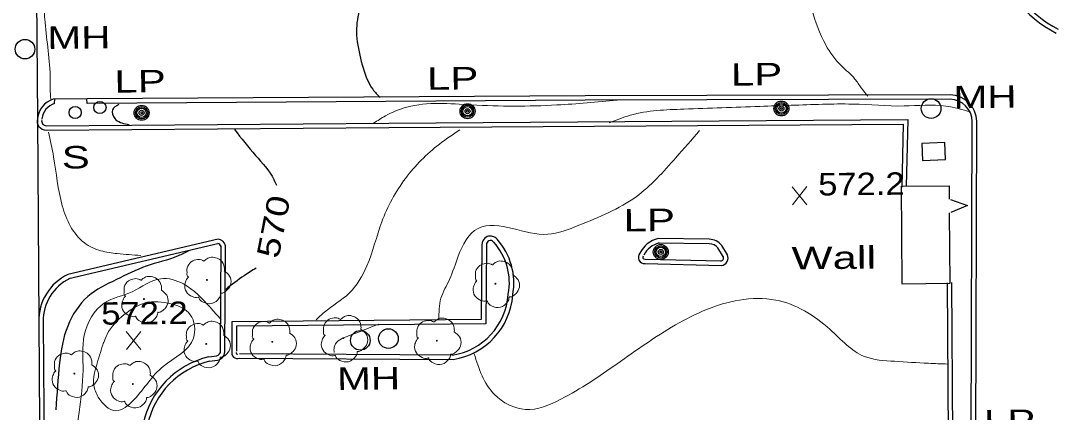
# Model space of a CAD drawing. Extents: x 2361708 to 2370558, y 6977955 to 6991887.
# Drawn here: x 2368737.1 to 2368958.5, y 6989606.6 to 6989690.4 of the extents above; entities that cross this region are included whole.
import ezdxf
from ezdxf.enums import TextEntityAlignment as Align

# ---------------------------------------------------------------- set-up
doc = ezdxf.new("R2010")
doc.units = 0
doc.header["$LTSCALE"] = 1.9
for name, color, linetype, lineweight in [('18', 7, 'Continuous', 25), ('2', 7, 'Continuous', 25), ('20', 7, 'Continuous', 25), ('21', 7, 'Continuous', 25), ('23', 7, 'Continuous', 25), ('29', 7, 'Continuous', 13), ('31', 7, 'Continuous', 13), ('35', 7, 'Continuous', 13)]:
    doc.layers.add(name, color=color, linetype=linetype, lineweight=lineweight)

msp = doc.modelspace()

# ---------------------------------------------------------------- linework, layer by layer
at = {"layer": '18'}
msp.add_line((2368935.609, 6989655.057), (2368935.636, 6989652.217), dxfattribs=at)
for points in [[(2368925.618, 6989634.121), (2368925.419, 6989654.96), (2368935.609, 6989655.057)], [(2368935.937, 6989652.13), (2368939.579, 6989650.845), (2368935.963, 6989649.36)], [(2368935.664, 6989649.277), (2368935.809, 6989634.108), (2368925.509, 6989634.01)]]:
    msp.add_lwpolyline(points, dxfattribs=at)
at = {"layer": '2'}
for p, q in [((2368740.456, 6989698.512), (2368740.683, 6989669.452)), ((2368751.283, 6989673.643), (2368744.043, 6989673.614)), ((2368744.332, 6989672.697), (2368744.373, 6989673.658)), ((2368751.292, 6989672.683), (2368751.273, 6989673.643)), ((2368740.683, 6989669.452), (2368740.947, 6989625.943)), ((2368940.079, 6989514.272), (2368940.578, 6989668.855)), ((2368941.039, 6989514.272), (2368941.538, 6989668.854)), ((2368779.3, 6989643.639), (2368747.171, 6989636.072)), ((2368779.519, 6989642.701), (2368747.39, 6989635.134)), ((2368779.827, 6989619.862), (2368779.934, 6989642.215)), ((2368780.787, 6989619.862), (2368780.894, 6989642.214)), ((2368884.315, 6989642.658), (2368873.383, 6989642.784)), ((2368884.326, 6989643.618), (2368873.394, 6989643.744)), ((2368887.412, 6989639.788), (2368886.203, 6989641.776)), ((2368888.237, 6989640.286), (2368887.028, 6989642.274)), ((2368870.624, 6989638.398), (2368886.939, 6989638.003)), ((2368870.646, 6989639.358), (2368886.96, 6989638.963)), ((2368935.187, 6989634.312), (2368935.999, 6989514.274)), ((2368936.147, 6989634.321), (2368936.959, 6989514.283)), ((2368777.33, 6989618.429), (2368779.028, 6989618.675)), ((2368777.469, 6989617.48), (2368779.167, 6989617.726)), ((2368783.903, 6989618.181), (2368829.578, 6989617.876)), ((2368783.914, 6989619.141), (2368829.589, 6989618.836))]:
    msp.add_line(p, q, dxfattribs=at)
for points in [[(2368935.874, 6989674.53), (2368857.822, 6989674.337), (2368751.283, 6989673.643)], [(2368935.873, 6989673.57), (2368857.831, 6989673.377), (2368751.292, 6989672.683)], [(2368742.538, 6989667.91), (2368815.806, 6989668.467), (2368926.814, 6989669.224), (2368926.45, 6989654.87)], [(2368742.547, 6989666.95), (2368815.815, 6989667.507), (2368925.833, 6989668.255), (2368925.491, 6989654.781)], [(2368835.735, 6989642.336), (2368835.586, 6989626.443), (2368782.269, 6989625.966), (2368782.278, 6989619.676)], [(2368836.696, 6989642.325), (2368836.536, 6989625.493), (2368783.228, 6989625.015), (2368783.238, 6989619.675)], [(2368740.947, 6989625.943), (2368741.505, 6989550.554), (2368742.082, 6989475.136)], [(2368741.907, 6989625.952), (2368742.465, 6989550.563), (2368743.042, 6989475.146)]]:
    msp.add_lwpolyline(points, dxfattribs=at)
for centre, radius, start, end in [((2368970.225, 6989710.814), 25.854, 193.70238, 243.15203), ((2368970.225, 6989710.814), 24.894, 193.70238, 243.15203), ((2368745.515, 6989668.988), 4.855, 107.64885, 174.51294), ((2368935.732, 6989668.725), 4.848, 1.27821, 88.59891), ((2368935.732, 6989668.725), 5.808, 1.27821, 88.59891), ((2368745.515, 6989668.988), 3.895, 107.64885, 174.51294), ((2368742.611, 6989668.945), 1.994, 165.26935, 268.15182), ((2368742.611, 6989668.945), 1.034, 165.26935, 268.15182), ((2368837.547, 6989642.481), 1.817, 38.2729, 184.58515), ((2368779.157, 6989641.872), 0.81, 11.12099, 85.37952), ((2368779.157, 6989641.872), 1.77, 11.12099, 85.37952), ((2368837.547, 6989642.481), 0.857, 38.2729, 184.58515), ((2368828.556, 6989634.256), 13.039, 349.42982, 41.91072), ((2368828.556, 6989634.256), 13.999, 349.42982, 41.91072), ((2368874.697, 6989638.165), 5.73, 103.14357, 154.76811), ((2368874.697, 6989638.165), 4.77, 103.14357, 154.76811), ((2368884.298, 6989640.171), 2.486, 37.60332, 89.54416), ((2368884.298, 6989640.171), 3.446, 37.60332, 89.54416), ((2368870.482, 6989639.711), 1.319, 137.21743, 276.20714), ((2368870.482, 6989639.711), 0.359, 137.21743, 276.20714), ((2368886.73, 6989639.633), 0.683, 277.31938, 23.40199), ((2368886.73, 6989639.633), 1.643, 277.31938, 23.40199), ((2368752.018, 6989626.118), 11.072, 115.96261, 180.90735), ((2368752.018, 6989626.118), 10.112, 115.96261, 180.90735), ((2368827.245, 6989632.809), 14.154, 278.88052, 355.74731), ((2368827.245, 6989632.809), 15.114, 278.88052, 355.74731), ((2368778.802, 6989619.683), 1.031, 280.55624, 5.13534), ((2368778.802, 6989619.683), 1.991, 280.55624, 5.13534), ((2368783.42, 6989619.287), 1.206, 161.19323, 293.59339), ((2368781.554, 6989600.283), 18.635, 103.36304, 168.57904), ((2368781.554, 6989600.283), 17.675, 103.36304, 168.57904), ((2368783.42, 6989619.287), 0.246, 161.19323, 293.59339)]:
    msp.add_arc(centre, radius, start, end, dxfattribs=at)
at = {"layer": '20'}
for centre, radius in [((2368738.021, 6989684.298), 2.1), ((2368899.76, 6989671.597), 1.6), ((2368899.76, 6989671.597), 1.3), ((2368931.782, 6989671.591), 2.1), ((2368762.962, 6989670.674), 1.6), ((2368762.962, 6989670.674), 1.3), ((2368762.962, 6989670.674), 1), ((2368762.962, 6989670.674), 0.539), ((2368762.962, 6989670.674), 0.192), ((2368832.652, 6989671.018), 1.6), ((2368832.652, 6989671.018), 1.3), ((2368832.652, 6989671.018), 1), ((2368832.652, 6989671.018), 0.539), ((2368832.652, 6989671.018), 0.192), ((2368899.76, 6989671.597), 1), ((2368899.76, 6989671.597), 0.539), ((2368899.76, 6989671.597), 0.192), ((2368873.981, 6989640.89), 1.6), ((2368873.981, 6989640.89), 1.3), ((2368873.981, 6989640.89), 1), ((2368873.981, 6989640.89), 0.539), ((2368873.981, 6989640.89), 0.192), ((2368809.728, 6989621.967), 2.1), ((2368815.735, 6989622.344), 2.1)]:
    msp.add_circle(centre, radius, dxfattribs=at)
at = {"layer": '21'}
for centre in [(2368754.041, 6989671.81), (2368748.731, 6989670.759)]:
    msp.add_circle(centre, 1.3, dxfattribs=at)
at = {"layer": '23'}
msp.add_lwpolyline([(2368929.927, 6989660.483), (2368934.836, 6989660.65), (2368934.711, 6989664.299), (2368929.802, 6989664.132)], close=True, dxfattribs=at)
at = {"layer": '29'}
for centre in [(2368776.923, 6989634.916), (2368838.604, 6989634.103), (2368763.461, 6989630.817), (2368806.133, 6989622.443), (2368826.09, 6989621.883), (2368776.784, 6989621.204), (2368790.9, 6989621.648), (2368748.573, 6989614.865), (2368761.085, 6989612.604)]:
    msp.add_circle(centre, 0.1, dxfattribs=at)
for points in [[(2368772.957, 6989635.488), (2368772.977, 6989635.498), (2368772.897, 6989635.567), (2368772.661, 6989636.195), (2368772.699, 6989637.475), (2368773.586, 6989638.774), (2368774.891, 6989639.256), (2368776.014, 6989639.067), (2368776.245, 6989638.94), (2368776.315, 6989638.94), (2368776.364, 6989638.981), (2368776.712, 6989639.274), (2368777.577, 6989639.722), (2368778.788, 6989639.653), (2368779.904, 6989639.065), (2368780.637, 6989637.641), (2368780.646, 6989636.781)], [(2368834.638, 6989634.675), (2368834.658, 6989634.685), (2368834.578, 6989634.754), (2368834.342, 6989635.382), (2368834.379, 6989636.663), (2368835.267, 6989637.961), (2368836.572, 6989638.443), (2368837.694, 6989638.254), (2368837.926, 6989638.126), (2368837.996, 6989638.127), (2368838.045, 6989638.167), (2368838.392, 6989638.461), (2368839.258, 6989638.909), (2368840.469, 6989638.841), (2368841.585, 6989638.251), (2368842.318, 6989636.828), (2368842.326, 6989635.968)], [(2368759.496, 6989631.39), (2368759.516, 6989631.4), (2368759.435, 6989631.469), (2368759.199, 6989632.097), (2368759.237, 6989633.377), (2368760.124, 6989634.676), (2368761.43, 6989635.158), (2368762.552, 6989634.969), (2368762.783, 6989634.841), (2368762.853, 6989634.841), (2368762.903, 6989634.882), (2368763.25, 6989635.175), (2368764.116, 6989635.624), (2368765.326, 6989635.555), (2368766.442, 6989634.966), (2368767.175, 6989633.543), (2368767.184, 6989632.683)], [(2368780.635, 6989636.801), (2368781.775, 6989635.742), (2368782.06, 6989634.155), (2368781.353, 6989632.828), (2368780.698, 6989632.282), (2368780.03, 6989632.065), (2368779.88, 6989632.054), (2368779.861, 6989631.944), (2368779.54, 6989631.04), (2368778.001, 6989629.876), (2368776.109, 6989630.157), (2368775.209, 6989631.099), (2368775.138, 6989631.228), (2368775.018, 6989631.207), (2368773.807, 6989631.326), (2368772.538, 6989632.324), (2368772.192, 6989633.961), (2368772.562, 6989634.984), (2368772.888, 6989635.427), (2368772.958, 6989635.478)], [(2368842.316, 6989635.988), (2368843.456, 6989634.929), (2368843.741, 6989633.342), (2368843.034, 6989632.015), (2368842.379, 6989631.469), (2368841.711, 6989631.252), (2368841.561, 6989631.24), (2368841.542, 6989631.13), (2368841.221, 6989630.227), (2368839.682, 6989629.063), (2368837.789, 6989629.345), (2368836.89, 6989630.286), (2368836.819, 6989630.416), (2368836.699, 6989630.394), (2368835.488, 6989630.513), (2368834.218, 6989631.511), (2368833.873, 6989633.148), (2368834.243, 6989634.171), (2368834.569, 6989634.614), (2368834.639, 6989634.665)], [(2368767.174, 6989632.703), (2368768.314, 6989631.644), (2368768.599, 6989630.056), (2368767.892, 6989628.729), (2368767.236, 6989628.183), (2368766.569, 6989627.966), (2368766.419, 6989627.955), (2368766.4, 6989627.845), (2368766.078, 6989626.942), (2368764.54, 6989625.777), (2368762.647, 6989626.059), (2368761.748, 6989627.001), (2368761.676, 6989627.13), (2368761.557, 6989627.109), (2368760.345, 6989627.228), (2368759.076, 6989628.225), (2368758.73, 6989629.862), (2368759.101, 6989630.886), (2368759.426, 6989631.329), (2368759.496, 6989631.38)], [(2368786.934, 6989622.22), (2368786.954, 6989622.231), (2368786.874, 6989622.3), (2368786.638, 6989622.927), (2368786.675, 6989624.208), (2368787.563, 6989625.506), (2368788.869, 6989625.989), (2368789.99, 6989625.8), (2368790.222, 6989625.672), (2368790.292, 6989625.672), (2368790.341, 6989625.713), (2368790.689, 6989626.006), (2368791.554, 6989626.455), (2368792.765, 6989626.386), (2368793.88, 6989625.797), (2368794.614, 6989624.374), (2368794.623, 6989623.514)], [(2368802.168, 6989623.015), (2368802.188, 6989623.026), (2368802.107, 6989623.095), (2368801.871, 6989623.722), (2368801.909, 6989625.003), (2368802.796, 6989626.301), (2368804.102, 6989626.784), (2368805.224, 6989626.595), (2368805.455, 6989626.467), (2368805.525, 6989626.467), (2368805.575, 6989626.508), (2368805.922, 6989626.801), (2368806.788, 6989627.25), (2368807.998, 6989627.181), (2368809.114, 6989626.591), (2368809.848, 6989625.169), (2368809.856, 6989624.309)], [(2368822.124, 6989622.455), (2368822.144, 6989622.465), (2368822.063, 6989622.535), (2368821.827, 6989623.162), (2368821.865, 6989624.443), (2368822.753, 6989625.741), (2368824.058, 6989626.224), (2368825.18, 6989626.034), (2368825.411, 6989625.907), (2368825.481, 6989625.907), (2368825.531, 6989625.948), (2368825.878, 6989626.241), (2368826.744, 6989626.69), (2368827.955, 6989626.621), (2368829.07, 6989626.031), (2368829.804, 6989624.609), (2368829.812, 6989623.748)], [(2368772.818, 6989621.776), (2368772.838, 6989621.786), (2368772.757, 6989621.855), (2368772.521, 6989622.483), (2368772.559, 6989623.764), (2368773.447, 6989625.062), (2368774.752, 6989625.545), (2368775.874, 6989625.355), (2368776.105, 6989625.228), (2368776.175, 6989625.228), (2368776.225, 6989625.269), (2368776.572, 6989625.562), (2368777.438, 6989626.01), (2368778.649, 6989625.942), (2368779.764, 6989625.352), (2368780.498, 6989623.929), (2368780.506, 6989623.069)], [(2368809.845, 6989624.329), (2368810.985, 6989623.269), (2368811.271, 6989621.682), (2368810.564, 6989620.355), (2368809.908, 6989619.809), (2368809.24, 6989619.592), (2368809.091, 6989619.581), (2368809.072, 6989619.471), (2368808.75, 6989618.568), (2368807.211, 6989617.403), (2368805.318, 6989617.685), (2368804.419, 6989618.627), (2368804.348, 6989618.756), (2368804.229, 6989618.735), (2368803.017, 6989618.853), (2368801.748, 6989619.851), (2368801.402, 6989621.488), (2368801.773, 6989622.511), (2368802.098, 6989622.954), (2368802.168, 6989623.005)], [(2368780.496, 6989623.089), (2368781.636, 6989622.03), (2368781.921, 6989620.443), (2368781.214, 6989619.116), (2368780.559, 6989618.569), (2368779.891, 6989618.353), (2368779.741, 6989618.342), (2368779.722, 6989618.232), (2368779.401, 6989617.328), (2368777.862, 6989616.163), (2368775.969, 6989616.445), (2368775.07, 6989617.387), (2368774.999, 6989617.516), (2368774.879, 6989617.495), (2368773.668, 6989617.614), (2368772.398, 6989618.612), (2368772.052, 6989620.248), (2368772.423, 6989621.272), (2368772.749, 6989621.715), (2368772.818, 6989621.766)], [(2368794.612, 6989623.533), (2368795.753, 6989622.474), (2368796.037, 6989620.887), (2368795.33, 6989619.56), (2368794.675, 6989619.014), (2368794.007, 6989618.798), (2368793.858, 6989618.786), (2368793.838, 6989618.676), (2368793.517, 6989617.773), (2368791.978, 6989616.608), (2368790.085, 6989616.89), (2368789.186, 6989617.832), (2368789.115, 6989617.961), (2368788.995, 6989617.94), (2368787.784, 6989618.058), (2368786.515, 6989619.056), (2368786.169, 6989620.693), (2368786.539, 6989621.716), (2368786.865, 6989622.159), (2368786.934, 6989622.21)], [(2368829.802, 6989623.768), (2368830.942, 6989622.709), (2368831.227, 6989621.122), (2368830.52, 6989619.795), (2368829.865, 6989619.249), (2368829.197, 6989619.032), (2368829.047, 6989619.021), (2368829.028, 6989618.911), (2368828.707, 6989618.008), (2368827.168, 6989616.843), (2368825.274, 6989617.125), (2368824.376, 6989618.067), (2368824.304, 6989618.196), (2368824.185, 6989618.174), (2368822.974, 6989618.293), (2368821.704, 6989619.291), (2368821.358, 6989620.928), (2368821.729, 6989621.951), (2368822.055, 6989622.394), (2368822.124, 6989622.445)], [(2368744.607, 6989615.437), (2368744.627, 6989615.447), (2368744.546, 6989615.516), (2368744.31, 6989616.144), (2368744.348, 6989617.425), (2368745.236, 6989618.723), (2368746.541, 6989619.206), (2368747.663, 6989619.017), (2368747.894, 6989618.888), (2368747.964, 6989618.889), (2368748.014, 6989618.93), (2368748.361, 6989619.223), (2368749.227, 6989619.671), (2368750.438, 6989619.603), (2368751.553, 6989619.013), (2368752.287, 6989617.59), (2368752.295, 6989616.73)], [(2368757.119, 6989613.176), (2368757.139, 6989613.186), (2368757.058, 6989613.256), (2368756.822, 6989613.883), (2368756.86, 6989615.164), (2368757.748, 6989616.462), (2368759.053, 6989616.945), (2368760.175, 6989616.755), (2368760.406, 6989616.627), (2368760.476, 6989616.628), (2368760.526, 6989616.668), (2368760.873, 6989616.962), (2368761.739, 6989617.41), (2368762.95, 6989617.342), (2368764.066, 6989616.752), (2368764.799, 6989615.329), (2368764.807, 6989614.469)], [(2368752.285, 6989616.75), (2368753.425, 6989615.691), (2368753.71, 6989614.104), (2368753.002, 6989612.777), (2368752.348, 6989612.231), (2368751.68, 6989612.014), (2368751.53, 6989612.003), (2368751.511, 6989611.893), (2368751.19, 6989610.99), (2368749.651, 6989609.825), (2368747.758, 6989610.107), (2368746.859, 6989611.049), (2368746.788, 6989611.178), (2368746.668, 6989611.157), (2368745.457, 6989611.275), (2368744.187, 6989612.273), (2368743.841, 6989613.91), (2368744.212, 6989614.933), (2368744.537, 6989615.376), (2368744.607, 6989615.427)], [(2368764.797, 6989614.489), (2368765.937, 6989613.43), (2368766.222, 6989611.843), (2368765.515, 6989610.516), (2368764.86, 6989609.97), (2368764.192, 6989609.754), (2368764.042, 6989609.742), (2368764.023, 6989609.632), (2368763.702, 6989608.728), (2368762.163, 6989607.564), (2368760.27, 6989607.846), (2368759.371, 6989608.787), (2368759.3, 6989608.917), (2368759.18, 6989608.895), (2368757.968, 6989609.014), (2368756.699, 6989610.012), (2368756.354, 6989611.649), (2368756.724, 6989612.673), (2368757.05, 6989613.115), (2368757.119, 6989613.166)]]:
    msp.add_spline(points, degree=3, dxfattribs=at)
at = {"layer": '31'}
for p, q in [((2368905.216, 6989651.007), (2368902.099, 6989654.858)), ((2368902.136, 6989650.978), (2368905.179, 6989654.887)), ((2368762.804, 6989620.01), (2368759.688, 6989623.861)), ((2368759.724, 6989619.981), (2368762.767, 6989623.89))]:
    msp.add_line(p, q, dxfattribs=at)
at = {"layer": '31', "lineweight": 25}
for points in [[(2368809.705, 6989693.681), (2368808.913, 6989688.732), (2368809.597, 6989683.039), (2368811.288, 6989677.645), (2368812.387, 6989675.705), (2368813.963, 6989673.99)], [(2368758.055, 6989672.428), (2368756.716, 6989671.295), (2368757.213, 6989669.48), (2368759.835, 6989668.215), (2368760.296, 6989668.109)], [(2368782.837, 6989667.113), (2368787.3, 6989661.566), (2368791.26, 6989656.373), (2368791.771, 6989655.158)], [(2368773.024, 6989641.119), (2368770.784, 6989640.057), (2368763.965, 6989637.862), (2368757.591, 6989634.982), (2368751.466, 6989631.343), (2368747.146, 6989625.042), (2368745.42, 6989617.155), (2368744.636, 6989607.107)], [(2368787.42, 6989637.426), (2368784.885, 6989635.812), (2368780.933, 6989632.874)]]:
    msp.add_spline(points, degree=3, dxfattribs=at)
at = {"layer": '35'}
for points in [[(2368742.057, 6989694.247), (2368742.25, 6989690.728), (2368742.887, 6989684.724), (2368743.395, 6989678.639), (2368743.412, 6989675.829), (2368743.513, 6989673.6)], [(2368906.218, 6989692.819), (2368909.24, 6989685.217), (2368912.593, 6989680.729), (2368915.491, 6989677.897), (2368916.859, 6989676.01), (2368918.255, 6989674.263)], [(2368864.631, 6989673.372), (2368851.77, 6989672.35), (2368833.469, 6989672.375), (2368819.693, 6989671.895), (2368815.091, 6989670.011), (2368812.576, 6989668.467)], [(2368908.522, 6989672.51), (2368895.165, 6989672.053), (2368878.89, 6989671.468), (2368867.462, 6989670.159), (2368862.938, 6989668.516)], [(2368940.229, 6989670.852), (2368934.937, 6989672.122), (2368925.996, 6989672.136), (2368915.022, 6989672.542), (2368908.522, 6989672.51)], [(2368743.01, 6989666.564), (2368744.131, 6989661.225), (2368745.99, 6989650.792), (2368750.726, 6989642.837), (2368754.243, 6989641.14), (2368757.749, 6989640.533), (2368762.773, 6989640.141)], [(2368831.02, 6989667.032), (2368826.629, 6989663.96), (2368819.369, 6989656.631), (2368814.327, 6989647.342), (2368811.116, 6989637.911), (2368807.352, 6989632.075), (2368802.03, 6989627.974), (2368800.296, 6989626.368)], [(2368882.284, 6989666.88), (2368877.189, 6989661.061), (2368868.678, 6989652.71), (2368856.456, 6989646.593), (2368849.794, 6989644.67), (2368842.231, 6989645.928), (2368834.891, 6989645.948), (2368830.667, 6989640.018), (2368828.795, 6989635.02), (2368826.973, 6989631.002), (2368826.527, 6989626.348)], [(2368779.964, 6989626.424), (2368777.589, 6989629.042), (2368771.901, 6989634.058), (2368767.05, 6989635.171), (2368760.956, 6989632.384), (2368755.019, 6989629.967), (2368750.695, 6989623.055), (2368750.436, 6989615.572), (2368749.582, 6989606.584), (2368748.355, 6989591.472), (2368748.603, 6989578.103), (2368749.233, 6989564.389), (2368749.372, 6989548.739), (2368749.322, 6989531.978), (2368748.452, 6989516.209), (2368748.684, 6989501.311), (2368750.701, 6989485.778), (2368753.056, 6989477.991), (2368759.745, 6989472.835), (2368767.789, 6989470.281), (2368780.011, 6989470.267), (2368793.495, 6989469.876), (2368807.811, 6989470.301), (2368822.039, 6989469.617), (2368843.375, 6989471.11), (2368854.912, 6989472.53), (2368860.464, 6989476.553), (2368859.158, 6989477.291), (2368855.402, 6989478.905)], [(2368834.066, 6989619.099), (2368838.42, 6989610.36), (2368845.011, 6989607.172), (2368852.6, 6989609.355), (2368864.628, 6989616.94), (2368877.1, 6989625.259), (2368890.79, 6989630.579), (2368898.59, 6989630.593), (2368910.161, 6989624.304), (2368917.506, 6989618.533), (2368923.976, 6989617.485), (2368931.201, 6989617.063), (2368935.282, 6989616.892)], [(2368754.809, 6989621.554), (2368753.451, 6989617.091), (2368752.737, 6989612.334), (2368753.701, 6989609.814), (2368757.399, 6989606.898), (2368761.267, 6989609.205), (2368767.579, 6989616.406), (2368774.041, 6989622.467), (2368773.374, 6989627.462), (2368769.272, 6989629.782), (2368763.77, 6989629.95), (2368759.243, 6989627.487), (2368755.573, 6989623.222), (2368754.821, 6989621.395)], [(2368813.625, 6989625.455), (2368807.318, 6989622.974), (2368804.445, 6989621.217), (2368804.161, 6989620.544), (2368804.112, 6989619.354)]]:
    msp.add_spline(points, degree=3, dxfattribs=at)

# ---------------------------------------------------------------- texts
at = {"layer": '18', "width": 1.45}
msp.add_text('Wall', height=4.8, rotation=0.545, dxfattribs=at).set_placement((2368901.958, 6989637.166))
at = {"layer": '20'}
for s, width, p in [('  MH', 1.35, (2368738.021, 6989684.298)), ('  LP', 1.4, (2368752.161, 6989674.942)), ('  LP', 1.4, (2368819.008, 6989675.558)), ('  LP', 1.4, (2368883.983, 6989676.436)), ('  MH', 1.35, (2368931.781, 6989671.591)), ('  LP', 1.4, (2368861.039, 6989645.236)), ('  MH', 1.35, (2368799.969, 6989611.314)), ('  LP', 1.4, (2368938.082, 6989602.228))]:
    msp.add_text(s, height=4.8, rotation=0.545, dxfattribs=dict(at, width=width)).set_placement(p)
at = {"layer": '21', "width": 1.4}
msp.add_text('  S', height=4.8, rotation=0.545, dxfattribs=at).set_placement((2368740.905, 6989658.694))
at = {"layer": '31', "width": 1.15}
for p in [(2368907.658, 6989652.971), (2368754.343, 6989625.32)]:
    msp.add_text('572.2', height=4.8, rotation=0.545, dxfattribs=at).set_placement(p)
at = {"layer": '31', "width": 1.25}
msp.add_text(' 570 ', height=4.8, rotation=78.915, dxfattribs=at).set_placement((2368793.506, 6989645.858), align=Align.CENTER)

doc.saveas('drawing.dxf')
